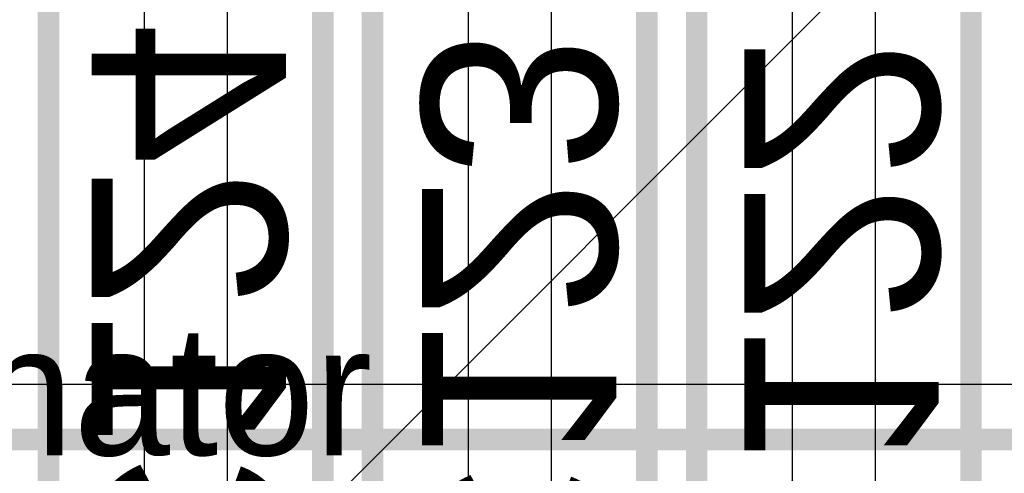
# Model space of a CAD drawing. Header units: millimetres. Extents: x 138 to 555, y 26 to 334.
# Tile 363 of 656: x 178.48 to 183.03, y 276.23 to 278.33. Entities that reach past the tile are written whole.
import ezdxf

# ---------------------------------------------------------------- set-up
doc = ezdxf.new("R2010")
doc.units = ezdxf.units.MM
for name, color, linetype in [('BottomLayer', 5, 'Continuous'), ('BottomOverlay', 54, 'Continuous'), ('Mechanical27', 56, 'Continuous'), ('MidLayer1', 16, 'Continuous'), ('TopLayer', 1, 'Continuous')]:
    doc.layers.add(name, color=color, linetype=linetype)

msp = doc.modelspace()

# ---------------------------------------------------------------- linework, layer by layer
at = {"layer": 'BottomLayer'}
msp.add_line((184.5457, 276.6374), (176.6893, 276.6374), dxfattribs=at)
at = {"layer": 'BottomLayer', "const_width": 0.1}
msp.add_lwpolyline([(176.6893, 276.3825), (184.5457, 276.3825)], dxfattribs=at)
at = {"layer": 'MidLayer1'}
msp.add_line((179.6937, 275.8735), (188.8676, 285.0474), dxfattribs=at)
at = {"layer": 'TopLayer'}
for p, q in [((180.5543, 274.9268), (180.5543, 287.3926)), ((179.4366, 287.1136), (179.4366, 274.9268)), ((180.9367, 286.8177), (180.9367, 274.9268)), ((179.0542, 274.9268), (179.0542, 286.5426)), ((182.0543, 274.9268), (182.0543, 286.5385)), ((182.4367, 285.6677), (182.4367, 274.9268))]:
    msp.add_line(p, q, dxfattribs=at)
at = {"layer": 'TopLayer', "const_width": 0.1}
for points in [[(180.1105, 274.6424), (180.1105, 287.3926)], [(179.8804, 274.6424), (179.8804, 287.2974)], [(181.3805, 274.6424), (181.3805, 286.8177)], [(181.6105, 274.6674), (181.6105, 286.7224)], [(178.6104, 274.6424), (178.6104, 286.5426)], [(182.8805, 274.6424), (182.8805, 285.6677)]]:
    msp.add_lwpolyline(points, dxfattribs=at)

# ---------------------------------------------------------------- texts
at = {"layer": 'BottomOverlay', "text_generation_flag": 2}
for s, p in [('C124', (178.8102, 275.4427)), ('C123', (180.3387, 275.395)), ('C122', (181.8314, 275.3711))]:
    msp.add_text(s, height=0.9, rotation=270, dxfattribs=at).set_placement(p)
at = {"layer": 'Mechanical27'}
msp.add_text('.designator', height=0.599999, dxfattribs=at).set_placement((176.1392, 276.3097))

doc.saveas('drawing.dxf')
